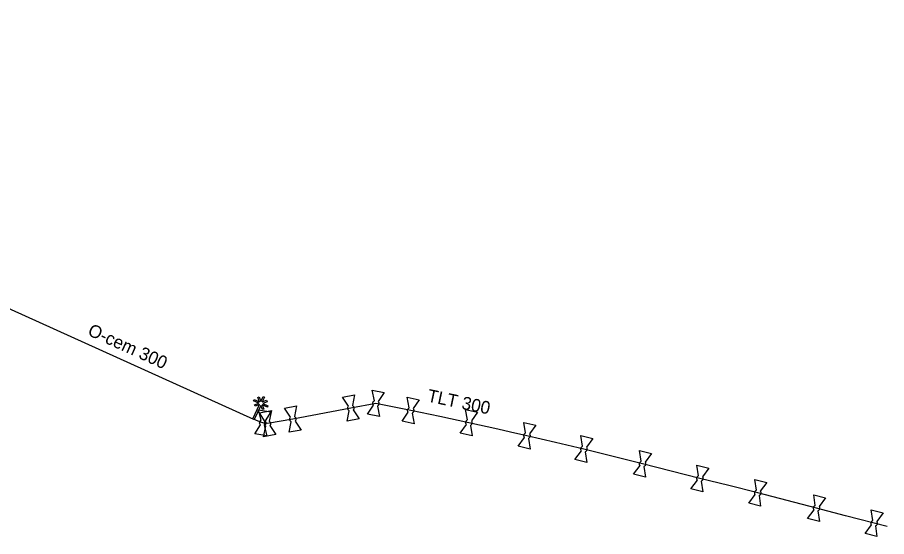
# Model space of a CAD drawing. Extents: x -643842 to -636370, y -1119190 to -1110210.
# Drawn here: x -637320.1 to -637231.5, y -1116043.9 to -1115990.9 of the extents above; entities that cross this region are included whole.
import ezdxf

# ---------------------------------------------------------------- set-up
doc = ezdxf.new("R2010")
doc.units = 0
for name, color, linetype in [('2', 7, 'Continuous'), ('Default', 7, 'Continuous'), ('Level 20', 7, 'Continuous'), ('Level 21', 7, 'Continuous'), ('Level 28', 7, 'Continuous')]:
    doc.layers.add(name, color=color, linetype=linetype)

msp = doc.modelspace()

# ---------------------------------------------------------------- linework, layer by layer
at = {"layer": '2'}
msp.add_lwpolyline([(-637295.25, -1116030.083), (-637295.028, -1116029.591), (-637294.886, -1116029.656), (-637295.106, -1116030.143), (-637294.668, -1116029.977), (-637294.613, -1116030.123), (-637295.049, -1116030.288), (-637294.524, -1116030.526), (-637294.588, -1116030.668), (-637295.122, -1116030.426), (-637294.954, -1116030.87), (-637295.099, -1116030.924), (-637295.264, -1116030.491), (-637295.917, -1116031.933), (-637296.059, -1116031.869), (-637295.404, -1116030.422), (-637295.845, -1116030.589), (-637295.9, -1116030.443), (-637295.457, -1116030.275), (-637295.989, -1116030.034), (-637295.925, -1116029.891), (-637295.401, -1116030.129), (-637295.564, -1116029.694), (-637295.418, -1116029.64), (-637295.25, -1116030.083)], dxfattribs=at)
at = {"layer": 'Default'}
for points in [[(-637283.778, -1116030.483), (-637283.81, -1116030.441), (-637283.827, -1116030.39), (-637283.853, -1116030.308), (-637283.836, -1116030.228), (-637283.82, -1116030.148), (-637283.765, -1116030.084), (-637283.729, -1116030.043), (-637283.683, -1116030.017)], [(-637283.283, -1116030.098), (-637283.25, -1116030.14), (-637283.234, -1116030.192), (-637283.207, -1116030.272), (-637283.224, -1116030.352), (-637283.24, -1116030.432), (-637283.297, -1116030.498), (-637283.331, -1116030.538), (-637283.378, -1116030.564)], [(-637286.238, -1116031.042), (-637286.282, -1116031.016), (-637286.317, -1116030.975), (-637286.372, -1116030.908), (-637286.387, -1116030.828), (-637286.402, -1116030.747), (-637286.375, -1116030.668), (-637286.357, -1116030.616), (-637286.324, -1116030.575)], [(-637285.923, -1116030.5), (-637285.878, -1116030.526), (-637285.842, -1116030.568), (-637285.788, -1116030.632), (-637285.773, -1116030.712), (-637285.758, -1116030.793), (-637285.786, -1116030.875), (-637285.802, -1116030.925), (-637285.836, -1116030.966)], [(-637280.23, -1116031.201), (-637280.261, -1116031.159), (-637280.278, -1116031.108), (-637280.303, -1116031.026), (-637280.286, -1116030.946), (-637280.269, -1116030.866), (-637280.213, -1116030.802), (-637280.177, -1116030.761), (-637280.131, -1116030.736)], [(-637279.732, -1116030.82), (-637279.699, -1116030.862), (-637279.683, -1116030.914), (-637279.657, -1116030.994), (-637279.674, -1116031.074), (-637279.691, -1116031.154), (-637279.749, -1116031.22), (-637279.783, -1116031.26), (-637279.83, -1116031.285)], [(-637295.301, -1116032.482), (-637295.334, -1116032.442), (-637295.353, -1116032.392), (-637295.382, -1116032.31), (-637295.368, -1116032.23), (-637295.355, -1116032.149), (-637295.302, -1116032.083), (-637295.268, -1116032.041), (-637295.223, -1116032.013)], [(-637294.821, -1116032.079), (-637294.786, -1116032.119), (-637294.768, -1116032.171), (-637294.738, -1116032.25), (-637294.752, -1116032.33), (-637294.765, -1116032.411), (-637294.819, -1116032.479), (-637294.852, -1116032.521), (-637294.897, -1116032.548)], [(-637294.73, -1116032.63), (-637294.775, -1116032.604), (-637294.809, -1116032.563), (-637294.863, -1116032.495), (-637294.878, -1116032.415), (-637294.892, -1116032.334), (-637294.864, -1116032.255), (-637294.846, -1116032.203), (-637294.812, -1116032.163)], [(-637294.411, -1116032.091), (-637294.365, -1116032.118), (-637294.33, -1116032.16), (-637294.277, -1116032.225), (-637294.262, -1116032.305), (-637294.248, -1116032.386), (-637294.277, -1116032.468), (-637294.294, -1116032.518), (-637294.328, -1116032.559)], [(-637292.147, -1116032.172), (-637292.192, -1116032.146), (-637292.227, -1116032.106), (-637292.282, -1116032.039), (-637292.297, -1116031.959), (-637292.312, -1116031.878), (-637292.285, -1116031.799), (-637292.268, -1116031.747), (-637292.235, -1116031.706)], [(-637291.834, -1116031.629), (-637291.788, -1116031.655), (-637291.753, -1116031.697), (-637291.698, -1116031.761), (-637291.683, -1116031.841), (-637291.668, -1116031.922), (-637291.695, -1116032.004), (-637291.712, -1116032.054), (-637291.745, -1116032.096)], [(-637274.302, -1116032.447), (-637274.333, -1116032.405), (-637274.349, -1116032.354), (-637274.373, -1116032.271), (-637274.355, -1116032.192), (-637274.337, -1116032.112), (-637274.28, -1116032.049), (-637274.244, -1116032.009), (-637274.197, -1116031.984)], [(-637273.799, -1116032.074), (-637273.767, -1116032.116), (-637273.752, -1116032.168), (-637273.727, -1116032.249), (-637273.745, -1116032.328), (-637273.763, -1116032.408), (-637273.821, -1116032.473), (-637273.856, -1116032.512), (-637273.903, -1116032.537)], [(-637268.384, -1116033.775), (-637268.414, -1116033.733), (-637268.429, -1116033.682), (-637268.452, -1116033.598), (-637268.434, -1116033.519), (-637268.415, -1116033.439), (-637268.358, -1116033.377), (-637268.321, -1116033.337), (-637268.274, -1116033.313)], [(-637267.877, -1116033.406), (-637267.846, -1116033.449), (-637267.83, -1116033.501), (-637267.807, -1116033.582), (-637267.825, -1116033.661), (-637267.844, -1116033.741), (-637267.903, -1116033.805), (-637267.938, -1116033.844), (-637267.985, -1116033.868)], [(-637262.587, -1116035.131), (-637262.617, -1116035.088), (-637262.631, -1116035.036), (-637262.653, -1116034.953), (-637262.633, -1116034.873), (-637262.613, -1116034.794), (-637262.555, -1116034.733), (-637262.517, -1116034.694), (-637262.47, -1116034.67)], [(-637262.074, -1116034.77), (-637262.044, -1116034.813), (-637262.029, -1116034.866), (-637262.007, -1116034.947), (-637262.027, -1116035.027), (-637262.047, -1116035.106), (-637262.107, -1116035.169), (-637262.143, -1116035.207), (-637262.191, -1116035.231)], [(-637256.608, -1116036.64), (-637256.637, -1116036.597), (-637256.652, -1116036.546), (-637256.673, -1116036.462), (-637256.653, -1116036.383), (-637256.633, -1116036.303), (-637256.574, -1116036.243), (-637256.536, -1116036.203), (-637256.489, -1116036.18)], [(-637256.094, -1116036.281), (-637256.063, -1116036.324), (-637256.049, -1116036.377), (-637256.027, -1116036.458), (-637256.047, -1116036.537), (-637256.067, -1116036.617), (-637256.128, -1116036.679), (-637256.164, -1116036.718), (-637256.211, -1116036.741)], [(-637250.767, -1116038.131), (-637250.796, -1116038.089), (-637250.811, -1116038.037), (-637250.833, -1116037.954), (-637250.813, -1116037.874), (-637250.793, -1116037.795), (-637250.735, -1116037.734), (-637250.698, -1116037.694), (-637250.651, -1116037.671)], [(-637250.255, -1116037.769), (-637250.224, -1116037.812), (-637250.21, -1116037.865), (-637250.187, -1116037.946), (-637250.207, -1116038.026), (-637250.227, -1116038.105), (-637250.286, -1116038.168), (-637250.322, -1116038.207), (-637250.37, -1116038.23)], [(-637244.868, -1116039.599), (-637244.898, -1116039.556), (-637244.912, -1116039.504), (-637244.933, -1116039.42), (-637244.912, -1116039.341), (-637244.892, -1116039.262), (-637244.833, -1116039.202), (-637244.795, -1116039.162), (-637244.748, -1116039.139)], [(-637244.353, -1116039.242), (-637244.323, -1116039.285), (-637244.309, -1116039.338), (-637244.287, -1116039.42), (-637244.308, -1116039.499), (-637244.328, -1116039.578), (-637244.389, -1116039.64), (-637244.425, -1116039.679), (-637244.473, -1116039.702)], [(-637238.879, -1116041.158), (-637238.908, -1116041.115), (-637238.922, -1116041.064), (-637238.943, -1116040.98), (-637238.922, -1116040.901), (-637238.902, -1116040.822), (-637238.843, -1116040.761), (-637238.805, -1116040.722), (-637238.757, -1116040.699)], [(-637238.363, -1116040.803), (-637238.332, -1116040.846), (-637238.319, -1116040.899), (-637238.297, -1116040.98), (-637238.318, -1116041.059), (-637238.338, -1116041.138), (-637238.399, -1116041.201), (-637238.436, -1116041.239), (-637238.483, -1116041.262)], [(-637233.008, -1116042.699), (-637233.038, -1116042.656), (-637233.052, -1116042.604), (-637233.073, -1116042.52), (-637233.052, -1116042.441), (-637233.032, -1116042.362), (-637232.973, -1116042.302), (-637232.935, -1116042.262), (-637232.888, -1116042.239)], [(-637232.493, -1116042.342), (-637232.463, -1116042.385), (-637232.449, -1116042.438), (-637232.427, -1116042.52), (-637232.448, -1116042.599), (-637232.468, -1116042.678), (-637232.529, -1116042.74), (-637232.565, -1116042.779), (-637232.613, -1116042.802)]]:
    msp.add_open_spline(points, degree=3, dxfattribs=at)
at = {"layer": 'Level 21'}
for points in [[(-637659.447, -1115386.602), (-637652.176, -1115399.688), (-637606.77, -1115484.33), (-637550.22, -1115593.27), (-637494.64, -1115698.79), (-637438.33, -1115805.63), (-637381.21, -1115914.75), (-637331.344, -1116004.103), (-637322.54, -1116019.88), (-637295.99, -1116031.9)], [(-637231.417, -1116042.866), (-637235.685, -1116041.75), (-637238.62, -1116040.98), (-637241.615, -1116040.2), (-637244.61, -1116039.42), (-637247.56, -1116038.685), (-637250.51, -1116037.95), (-637253.43, -1116037.205), (-637256.35, -1116036.46), (-637259.34, -1116035.705), (-637262.33, -1116034.95), (-637265.23, -1116034.27), (-637268.13, -1116033.59), (-637269.813, -1116033.212), (-637271.09, -1116032.925), (-637274.05, -1116032.26), (-637277.015, -1116031.635), (-637279.98, -1116031.01), (-637283.53, -1116030.29), (-637286.08, -1116030.77), (-637291.99, -1116031.9), (-637294.57, -1116032.36), (-637295.06, -1116032.28), (-637295.525, -1116032.09), (-637295.99, -1116031.9)]]:
    msp.add_lwpolyline(points, dxfattribs=at)
at = {"layer": 'Level 28'}
for points in [[(-637286.324, -1116030.575), (-637286.925, -1116029.657), (-637285.697, -1116029.426), (-637285.923, -1116030.5)], [(-637283.683, -1116030.017), (-637283.894, -1116028.941), (-637282.669, -1116029.189), (-637283.283, -1116030.098)], [(-637283.166, -1116031.639), (-637284.391, -1116031.391), (-637283.778, -1116030.483)], [(-637280.131, -1116030.736), (-637280.334, -1116029.658), (-637279.111, -1116029.916), (-637279.732, -1116030.82)], [(-637295.223, -1116032.013), (-637295.475, -1116030.946), (-637294.242, -1116031.147), (-637294.821, -1116032.079)], [(-637294.812, -1116032.163), (-637295.405, -1116031.239), (-637294.174, -1116031.02), (-637294.411, -1116032.091)], [(-637292.235, -1116031.706), (-637292.839, -1116030.79), (-637291.611, -1116030.555), (-637291.834, -1116031.629)], [(-637285.235, -1116031.883), (-637286.463, -1116032.114), (-637286.238, -1116031.042)], [(-637285.836, -1116030.966), (-637285.235, -1116031.883)], [(-637283.378, -1116030.564), (-637283.166, -1116031.639)], [(-637279.626, -1116032.362), (-637280.849, -1116032.104), (-637280.23, -1116031.201)], [(-637279.83, -1116031.285), (-637279.626, -1116032.362)], [(-637274.197, -1116031.984), (-637274.386, -1116030.903), (-637273.166, -1116031.177), (-637273.799, -1116032.074)], [(-637291.141, -1116033.01), (-637292.369, -1116033.245), (-637292.147, -1116032.172)], [(-637291.745, -1116032.096), (-637291.141, -1116033.01)], [(-637268.274, -1116033.313), (-637268.453, -1116032.23), (-637267.236, -1116032.516), (-637267.877, -1116033.406)], [(-637294.645, -1116033.614), (-637295.878, -1116033.413), (-637295.301, -1116032.482)], [(-637293.735, -1116033.481), (-637294.966, -1116033.7), (-637294.73, -1116032.63)], [(-637294.897, -1116032.548), (-637294.645, -1116033.614)], [(-637294.328, -1116032.559), (-637293.735, -1116033.481)], [(-637273.714, -1116033.617), (-637274.934, -1116033.343), (-637274.302, -1116032.447)], [(-637273.903, -1116032.537), (-637273.714, -1116033.617)], [(-637267.806, -1116034.95), (-637269.023, -1116034.664), (-637268.384, -1116033.775)], [(-637267.985, -1116033.868), (-637267.806, -1116034.95)], [(-637262.47, -1116034.67), (-637262.63, -1116033.585), (-637261.418, -1116033.891), (-637262.074, -1116034.77)], [(-637262.03, -1116036.315), (-637263.242, -1116036.009), (-637262.587, -1116035.131)], [(-637262.191, -1116035.231), (-637262.03, -1116036.315)], [(-637256.489, -1116036.18), (-637256.647, -1116035.094), (-637255.435, -1116035.403), (-637256.094, -1116036.281)], [(-637256.053, -1116037.826), (-637257.265, -1116037.517), (-637256.608, -1116036.64)], [(-637250.651, -1116037.671), (-637250.814, -1116036.586), (-637249.601, -1116036.888), (-637250.255, -1116037.769)], [(-637256.211, -1116036.741), (-637256.053, -1116037.826)], [(-637250.206, -1116039.314), (-637251.419, -1116039.012), (-637250.767, -1116038.131)], [(-637250.37, -1116038.23), (-637250.206, -1116039.314)], [(-637244.748, -1116039.139), (-637244.9, -1116038.053), (-637243.69, -1116038.368), (-637244.353, -1116039.242)], [(-637244.32, -1116040.787), (-637245.53, -1116040.472), (-637244.868, -1116039.599)], [(-637244.473, -1116039.702), (-637244.32, -1116040.787)], [(-637238.757, -1116040.699), (-637238.907, -1116039.612), (-637237.698, -1116039.93), (-637238.363, -1116040.803)], [(-637238.333, -1116042.348), (-637239.542, -1116042.03), (-637238.879, -1116041.158)], [(-637238.483, -1116041.262), (-637238.333, -1116042.348)], [(-637232.888, -1116042.239), (-637233.04, -1116041.153), (-637231.83, -1116041.468), (-637232.493, -1116042.342)], [(-637232.46, -1116043.887), (-637233.67, -1116043.572), (-637233.008, -1116042.699)], [(-637232.613, -1116042.802), (-637232.46, -1116043.887)]]:
    msp.add_lwpolyline(points, dxfattribs=at)

# ---------------------------------------------------------------- texts
at = {"layer": 'Level 20'}
for s, rotation, p in [('O-cem 300', 335.64228, (-637312.989, -1116023.286)), ('TLT 300', 348.09673, (-637278.364, -1116030.092))]:
    msp.add_text(s, height=1.3, rotation=rotation, dxfattribs=at).set_placement(p)

doc.saveas('drawing.dxf')
